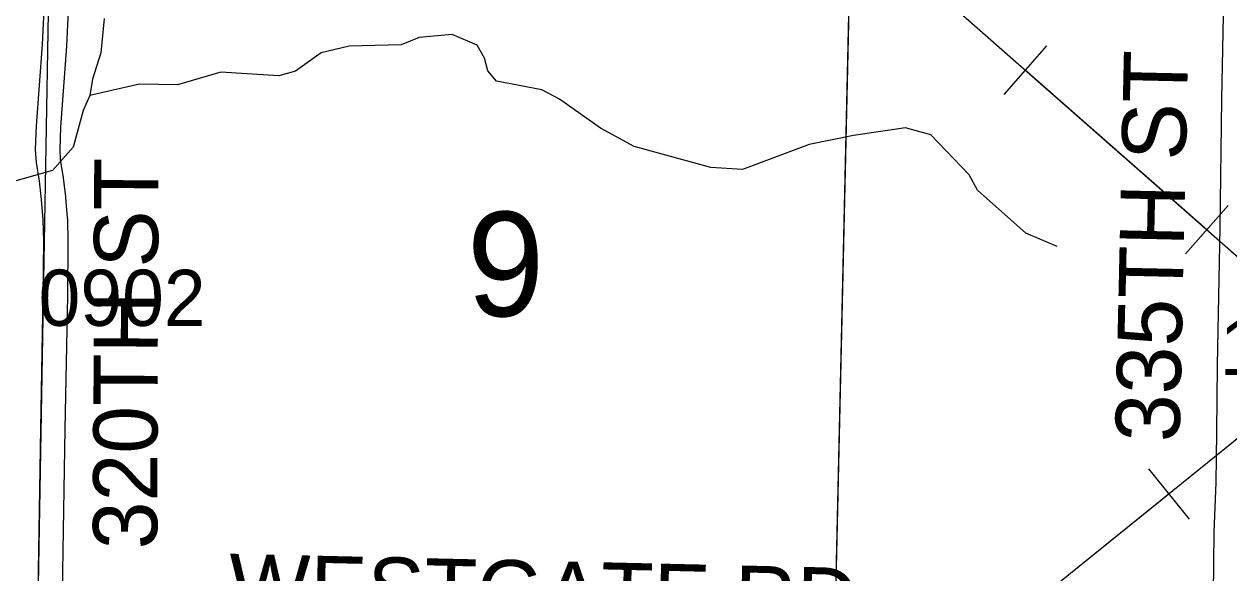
# Model space of a CAD drawing. Extents: x -132.8 to -73.3, y -60 to -26.
# Drawn here: x -107.653 to -106.152, y -34.652 to -33.968 of the extents above; entities that cross this region are included whole.
import ezdxf

# ---------------------------------------------------------------- set-up
doc = ezdxf.new("R2010")
doc.units = 0
for name, color, linetype in [('tdCoHydroRiver', 7, 'Continuous'), ('tdCoPipe', 7, 'Continuous'), ('tdCoSecRdNmbr', 7, 'Continuous'), ('tdCoSecRdTxt', 7, 'Continuous'), ('tdCoSecRteBand', 7, 'Continuous'), ('tdCoSecRteCL', 7, 'Continuous'), ('tdCoSectLine', 7, 'Continuous'), ('tdCoSectLinePart', 7, 'Continuous'), ('tdCoSectNmbr', 7, 'Continuous'), ('tdCoSurfGravel', 7, 'Continuous')]:
    doc.layers.add(name, color=color, linetype=linetype)

msp = doc.modelspace()

# ---------------------------------------------------------------- linework, layer by layer
at = {"layer": 'tdCoHydroRiver'}
for points in [[(-107.5533, -33.9616), (-107.5575, -34.0041), (-107.5678, -34.037), (-107.5714, -34.0574)], [(-106.3656, -34.2457), (-106.4047, -34.229), (-106.4649, -34.1755), (-106.4755, -34.1564), (-106.5232, -34.1063), (-106.5546, -34.0977), (-106.6195, -34.1071), (-106.675, -34.1184), (-106.7578, -34.1496), (-106.7972, -34.147), (-106.8928, -34.1211), (-106.9349, -34.098), (-106.9861, -34.062), (-107.0079, -34.0505), (-107.0645, -34.0397), (-107.0752, -34.0268), (-107.0795, -34.0109), (-107.0886, -33.9949), (-107.1199, -33.9815), (-107.161, -33.9853), (-107.1833, -33.9942), (-107.248, -33.9958), (-107.2829, -34.0044), (-107.3151, -34.0273), (-107.3357, -34.0331), (-107.4082, -34.0282), (-107.4622, -34.0443), (-107.5095, -34.0431), (-107.5714, -34.0574)], [(-107.5714, -34.0574), (-107.5797, -34.0761), (-107.5919, -34.1216), (-107.6178, -34.1509), (-107.675, -34.1669), (-107.7038, -34.1851), (-107.7266, -34.2114), (-107.7396, -34.23), (-107.7483, -34.2629), (-107.7499, -34.3307), (-107.7486, -34.408), (-107.7526, -34.4426), (-107.7597, -34.474), (-107.7799, -34.5272), (-107.7833, -34.5381)]]:
    msp.add_lwpolyline(points, dxfattribs=at)
at = {"layer": 'tdCoPipe'}
for p, q in [((-106.379, -33.9954), (-106.4323, -34.056)), ((-106.1528, -34.1943), (-106.2059, -34.2548)), ((-106.2519, -34.5226), (-106.2013, -34.5852))]:
    msp.add_line(p, q, dxfattribs=at)
for points in [[(-105.8474, -34.5165), (-106.6954, -33.771), (-107.5134, -33.034), (-107.9422, -32.6025)], [(-106.1794, -34.2246), (-106.4056, -34.0257)], [(-105.9298, -34.3143), (-107.1376, -35.2896), (-107.2544, -35.627), (-107.4515, -35.8694), (-107.6165, -36.0032), (-108.1216, -36.1979), (-108.7003, -36.3613), (-109.2739, -36.4692), (-109.8232, -36.5657), (-110.2082, -36.7726), (-110.6565, -37.2465), (-111.3087, -37.897), (-111.6823, -38.2413), (-112.0402, -38.6037), (-112.4515, -39.1299), (-112.7238, -39.629), (-113.0831, -40.0649), (-113.3629, -40.3235), (-113.3604, -40.5063)], [(-106.2266, -34.5539), (-106.461, -34.7432)]]:
    msp.add_lwpolyline(points, dxfattribs=at)
at = {"layer": 'tdCoSecRteBand'}
for points in [[(-107.5924, -33.8305), (-107.6006, -33.9955), (-107.6006, -33.9958), (-107.6006, -33.9961), (-107.6077, -34.097), (-107.6089, -34.1244), (-107.6081, -34.1375), (-107.6046, -34.1595), (-107.6045, -34.16), (-107.6044, -34.1606), (-107.6017, -34.1833), (-107.6017, -34.1838), (-107.6016, -34.1843), (-107.5994, -34.2099), (-107.5993, -34.2109), (-107.5993, -34.2119), (-107.5988, -34.2381), (-107.5988, -34.2385), (-107.5988, -34.2388), (-107.5993, -34.3069), (-107.5993, -34.3071), (-107.5993, -34.3072), (-107.6023, -34.4727), (-107.6052, -34.6499), (-107.6062, -34.7339)], [(-106.1716, -34.7542), (-106.1699, -34.6024), (-106.1699, -34.602), (-106.1699, -34.6015), (-106.1674, -34.5396), (-106.1669, -34.4772), (-106.1669, -34.4771), (-106.1669, -34.477), (-106.1657, -34.3934), (-106.1657, -34.3934), (-106.1657, -34.3933), (-106.1625, -34.2217), (-106.1603, -34.0622), (-106.1603, -34.0622), (-106.1603, -34.0621), (-106.1573, -33.8947)]]:
    msp.add_lwpolyline(points, dxfattribs=at)
at = {"layer": 'tdCoSecRteCL'}
msp.add_lwpolyline([(-107.6365, -34.7625), (-107.6352, -34.6495), (-107.6322, -34.4722), (-107.6293, -34.3067), (-107.6288, -34.2386), (-107.6293, -34.2125), (-107.6315, -34.1868), (-107.6342, -34.1642), (-107.6379, -34.1407), (-107.6389, -34.1247), (-107.6377, -34.0954), (-107.6305, -33.994), (-107.6224, -33.829), (-107.6193, -33.7638)], dxfattribs=at)
at = {"layer": 'tdCoSectLine'}
for points in [[(-107.6369, -34.7625), (-107.6197, -33.7638)], [(-106.6441, -34.7861), (-106.6215, -33.7906)]]:
    msp.add_lwpolyline(points, dxfattribs=at)
at = {"layer": 'tdCoSectLinePart'}
msp.add_lwpolyline([(-106.6434, -34.7565), (-106.6222, -33.8204)], dxfattribs=at)
at = {"layer": 'tdCoSurfGravel'}
msp.add_lwpolyline([(-107.6679, -35.7569), (-107.6676, -35.7443), (-107.6636, -35.6265), (-107.6576, -35.4522), (-107.6515, -35.287), (-107.6475, -35.1323), (-107.6416, -34.958), (-107.6369, -34.7997), (-107.6365, -34.7625), (-107.6352, -34.6495), (-107.6322, -34.4722), (-107.6293, -34.3067), (-107.6288, -34.2386), (-107.6293, -34.2125), (-107.6315, -34.1868), (-107.6342, -34.1642), (-107.6379, -34.1407), (-107.6389, -34.1247), (-107.6377, -34.0954), (-107.6305, -33.994), (-107.6224, -33.829), (-107.6193, -33.7638)], dxfattribs=at)

# ---------------------------------------------------------------- texts
at = {"layer": 'tdCoSecRdNmbr'}
for s, rotation, p in [('0902', 359.9191, (-107.6353, -34.3443)), ('1004', 359.9202, (-106.1632, -34.4057))]:
    msp.add_text(s, height=0.07, rotation=rotation, dxfattribs=at).set_placement(p)
at = {"layer": 'tdCoSecRdTxt'}
for s, rotation, p in [('335TH ST', 88.7203, (-106.2134, -34.4897)), ('320TH ST', 89.8196, (-107.4874, -34.6228)), ('WESTGATE RD', 358.6812, (-107.3988, -34.7082))]:
    msp.add_text(s, height=0.08, rotation=rotation, dxfattribs=at).set_placement(p)
at = {"layer": 'tdCoSectNmbr'}
msp.add_text('9', height=0.13, rotation=359.9194, dxfattribs=at).set_placement((-107.1016, -34.3323))

doc.saveas('drawing.dxf')
